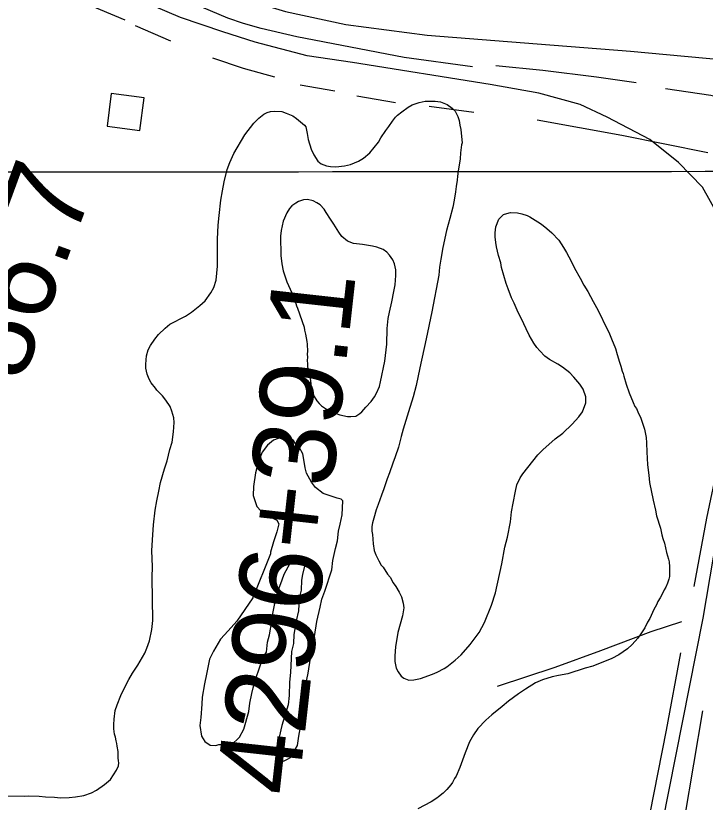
# Model space of a CAD drawing. Extents: x 3297753 to 3335611, y 652252 to 677623.
# Drawn here: x 3313024 to 3313859, y 665967 to 666920 of the extents above; entities that cross this region are included whole.
import ezdxf

# ---------------------------------------------------------------- set-up
doc = ezdxf.new("R2010")
doc.units = 0
for name, color, linetype in [('V-BLDG-OTLN', 7, 'Continuous'), ('V-GRID-MAJR', 7, 'Continuous'), ('V-LEVE-TOET', 7, 'Continuous'), ('V-ROAD-CNTR', 7, 'Continuous'), ('V-SITE-VEGE', 7, 'Continuous'), ('V-SURV-IDEN', 7, 'Continuous'), ('V-TOPO-SHOR', 7, 'Continuous')]:
    doc.layers.add(name, color=color, linetype=linetype)

msp = doc.modelspace()

# ---------------------------------------------------------------- linework, layer by layer
at = {"layer": 'V-BLDG-OTLN'}
msp.add_lwpolyline([(3313179.213604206, 666820.935331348), (3313139.549683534, 666826.1093209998), (3313134.375693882, 666786.4454003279), (3313174.0396145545, 666781.2714106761)], close=True, dxfattribs=at)
at = {"layer": 'V-GRID-MAJR'}
msp.add_spline([(3301864.932, 666722.723), (3307122.83, 666726.164), (3312380.728, 666730.37), (3317638.625, 666735.341), (3322896.522, 666741.077), (3328154.418, 666747.577), (3333412.313, 666754.8420000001), (3333412.3140000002, 666754.8420000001)], degree=3, dxfattribs=at)
at = {"layer": 'V-LEVE-TOET'}
msp.add_lwpolyline([(3313068.678, 667050.3520000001), (3313213.566, 666978.768), (3313276.294, 666949.746), (3313315.722, 666935.7440000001), (3313350.481, 666925.514), (3313423.771, 666909.726), (3313522.392, 666896.635), (3313655.569, 666886.383), (3313768.738, 666877.361), (3313904.258, 666864.836), (3314027.597, 666844.438), (3314110.015, 666834.941), (3314187.728, 666831.523), (3314247.759, 666827.834), (3314277.588, 666820.191), (3314298.707, 666814.778), (3314320.361, 666806.654), (3314357.4620000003, 666794.153), (3314377.637, 666782.162), (3314428.114, 666649.919), (3314523.0470000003, 666426.859), (3314607.644, 666225.9400000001), (3314697.668, 666022.028), (3314792.838, 665783.594)], dxfattribs=at)
at = {"layer": 'V-ROAD-CNTR'}
for points in [[(3313875.3572119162, 666677.863617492), (3313855.95025073, 666712.5535481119), (3313826.97530868, 666742.2044888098), (3313792.4133778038, 666770.0504331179), (3313740.5394815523, 666797.305378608), (3313707.702547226, 666812.700347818), (3313657.916646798, 666826.275320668), (3313598.632765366, 666836.8372995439), (3313432.0250985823, 666863.3602464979), (3313377.063208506, 666871.6502299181), (3313314.052334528, 666888.2091968), (3313274.528413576, 666900.650171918), (3313223.535515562, 666918.1371369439), (3313161.657639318, 666944.9560833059), (3312842.826276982, 667094.8297835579), (3312661.0796404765, 667188.420596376), (3312488.3309859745, 667271.4004304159), (3312292.376377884, 667366.60324001), (3312072.287818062, 667475.2480227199), (3311882.633197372, 667572.5388281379)], [(3313791.0673804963, 665857.7712576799), (3313857.0692484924, 666190.1335929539), (3313920.49512164, 666564.628843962)]]:
    msp.add_lwpolyline(points, dxfattribs=at)
at = {"layer": 'V-SITE-VEGE'}
for points in [[(3313452.7770000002, 666754.004), (3313463.244, 666766.806), (3313466.3200000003, 666772.387), (3313472.11, 666781.167), (3313475.986, 666785.9670000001), (3313480.234, 666792.355), (3313484.111, 666797.155), (3313486.446, 666799.562), (3313491.519, 666803.59), (3313499.3340000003, 666809.243), (3313504.032, 666812.079), (3313512.678, 666814.979), (3313519.765, 666816.669), (3313532.007, 666816.855), (3313538.741, 666815.7760000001), (3313546.69, 666812.737), (3313552.688, 666808.088), (3313556.299, 666804.588), (3313559.561, 666797.919), (3313561.214, 666793.207), (3313562.089, 666787.688), (3313563.358, 666782.176), (3313563.883, 666773.888), (3313564.788, 666766.394), (3313564.04, 666763.617), (3313562.607, 666754.113), (3313562.322, 666746.998), (3313559.787, 666731.9450000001), (3313559.094, 666725.613), (3313558.773, 666720.867), (3313557.702, 666713.343), (3313556.614, 666707.007), (3313555.193, 666696.711), (3313553.346, 666688.386), (3313550.003, 666674.507), (3313545.883, 666659.827), (3313541.4590000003, 666639.214), (3313538.907, 666625.3470000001), (3313537.48, 666615.447), (3313536.441, 666605.948), (3313528.041, 666561.177), (3313521.036, 666528.669), (3313513.678, 666493.394), (3313508.8710000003, 666471.984), (3313505.523, 666458.5), (3313499.878, 666440.238), (3313496.487, 666429.519), (3313493.089, 666419.1950000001), (3313490.859, 666410.0750000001), (3313487.498, 666397.38), (3313483.732, 666385.469), (3313480.6890000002, 666377.915), (3313476.914, 666366.4), (3313473.869, 666358.8470000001), (3313469.707, 666346.929), (3313467.063, 666338.987), (3313462.89, 666327.86), (3313460.616, 666321.503), (3313457.614, 666311.186), (3313456.119, 666305.631), (3313455.396, 666301.273), (3313455.486, 666295.348), (3313455.943, 666291.406), (3313456.903, 666280.357), (3313458.216, 666272.081), (3313459.451, 666268.939), (3313460.27, 666266.975), (3313462.312, 666262.662), (3313463.94, 666259.527), (3313466.785, 666254.433), (3313469.197, 666251.705), (3313474.461, 666243.4890000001), (3313477.68, 666239.587), (3313481.34, 666232.927), (3313484.566, 666228.631), (3313488.625, 666221.581), (3313491.08, 666216.089), (3313493.177, 666208.22), (3313494.052, 666202.703), (3313492.6240000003, 666192.803), (3313487.011, 666172.567), (3313484.111, 666155.533), (3313483.095, 666144.456), (3313483.2, 666137.74), (3313484.9080000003, 666129.471), (3313487.345, 666125.162), (3313490.984, 666119.685), (3313494.181, 666117.365), (3313500.1410000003, 666115.085), (3313506.063, 666115.18), (3313514.3370000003, 666116.886), (3313528.872, 666122.247), (3313534.367, 666124.701), (3313542.989, 666129.18), (3313546.1180000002, 666131.201), (3313556.2660000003, 666139.26), (3313563.674, 666145.697), (3313574.546, 666158.112), (3313585.38, 666172.8960000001), (3313591.914, 666184.848), (3313600.282, 666205.916)], [(3313147.8680000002, 666028.67), (3313146.586, 666034.9720000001), (3313146.142, 666038.126), (3313145.304, 666041.273), (3313144.4420000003, 666046.002), (3313143.594, 666049.545), (3313142.7090000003, 666055.851), (3313142.623, 666061.381), (3313142.92, 666067.707), (3313144.344, 666078.002), (3313146.605, 666085.148), (3313151.174, 666096.283), (3313154.606, 666104.233), (3313160.75, 666115.7880000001), (3313165.375, 666123.365), (3313171.549, 666132.944), (3313180.014, 666147.692), (3313182.688, 666153.659), (3313185.707, 666162.794), (3313188.66, 666176.2710000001), (3313190.071, 666187.355), (3313189.269, 666239.493), (3313189.461, 666252.535), (3313188.771, 666271.884), (3313189.359, 666284.93), (3313190.659, 666303.125), (3313192.756, 666320.936), (3313194.554, 666332.4230000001), (3313197.143, 666343.919), (3313199.349, 666354.6190000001), (3313203.838, 666370.8910000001), (3313207.242, 666380.818), (3313210.5840000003, 666394.697), (3313213.216, 666403.429), (3313214.9960000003, 666416.1), (3313215.616, 666427.172), (3313215.131, 666433.091), (3313213.034, 666440.959), (3313210.973, 666446.46), (3313205.716, 666454.279), (3313201.688, 666459.354), (3313194.864, 666466.36), (3313193.2460000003, 666468.705), (3313188.007, 666475.343), (3313185.572, 666479.652), (3313183.1040000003, 666485.933), (3313181.414, 666493.019), (3313181.347, 666497.365), (3313181.6520000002, 666503.296), (3313182.369, 666508.047), (3313184.235, 666515.189), (3313186.919, 666520.366), (3313192.328, 666528.351), (3313196.588, 666533.946), (3313204.768, 666541.579), (3313210.6210000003, 666546.411), (3313229.434, 666556.184), (3313236.864, 666561.037), (3313247.012, 666569.096), (3313253.248, 666574.7220000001), (3313260.211, 666584.313), (3313263.67, 666590.686), (3313266.6890000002, 666599.8200000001), (3313268.403, 666616.835), (3313268.063, 666638.956), (3313268.295, 666649.626), (3313269.225, 666666.235), (3313270.2260000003, 666678.103), (3313272.311, 666696.703), (3313274.504, 666708.194), (3313276.315, 666718.889), (3313280.034, 666733.96), (3313283.065, 666742.304), (3313288.031, 666753.443), (3313301.515, 666775.7760000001), (3313312.355, 666790.166), (3313318.19, 666796.183), (3313324.437, 666801.02), (3313328.356, 666803.056), (3313332.684, 666804.307), (3313337.417, 666804.774), (3313346.119, 666804.1190000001), (3313351.679, 666802.228), (3313359.633, 666798.796), (3313364.026, 666795.701), (3313373.636, 666787.552), (3313375.245, 666785.603), (3313376.953, 666777.333), (3313378.248, 666770.241), (3313381.985, 666758.444), (3313384.853, 666751.774), (3313389.714, 666743.946), (3313393.7120000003, 666740.848), (3313400.469, 666738.185), (3313405.222, 666737.469), (3313411.548, 666737.17), (3313422.196, 666738.519), (3313429.288, 666739.813), (3313439.102, 666743.914), (3313445.367, 666747.567), (3313452.7770000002, 666754.004)], [(3313600.282, 666205.916), (3313605.191, 666220.611), (3313612.944, 666255.894), (3313616.5840000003, 666276.099), (3313619.555, 666288.3910000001), (3313623.219, 666307.018), (3313624.6180000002, 666318.892), (3313626.428, 666329.587), (3313629.369, 666343.855), (3313631.223, 666351.785), (3313635.044, 666360.1410000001), (3313638.526, 666364.935), (3313656.344, 666388.125), (3313662.574, 666394.148), (3313677.383, 666407.4130000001), (3313686.758, 666414.274), (3313698.051, 666425.116), (3313706.21, 666433.932), (3313710.458, 666440.3200000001), (3313714.64, 666451.052), (3313714.529, 666458.16), (3313711.619, 666467.599), (3313707.5700000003, 666473.858), (3313700.335, 666482.044), (3313695.114, 666487.4940000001), (3313686.3140000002, 666494.469), (3313680.7290000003, 666497.941), (3313670.7660000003, 666503.714), (3313665.173, 666507.578), (3313658.75, 666514.196), (3313655.133, 666518.091), (3313651.494, 666523.5650000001), (3313645.819, 666532.959), (3313642.536, 666540.811), (3313636.818, 666552.97), (3313632.753, 666560.415), (3313627.835, 666571.7980000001), (3313624.573, 666578.464), (3313620.4590000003, 666589.068), (3313617.987, 666595.747), (3313615.463, 666605.583), (3313612.555, 666615.023), (3313611.673, 666620.933), (3313608.773, 666629.582), (3313606.239, 666640.209), (3313605.764, 666645.339), (3313604.865, 666652.438), (3313604.791, 666657.177), (3313605.473, 666664.3), (3313609.276, 666673.839), (3313614.722, 666679.455), (3313619.0470000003, 666680.706), (3313623.381, 666681.562), (3313631.682, 666681.296), (3313637.23, 666680.196), (3313643.5870000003, 666677.921), (3313646.771, 666676.3910000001), (3313656.342, 666670.6140000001), (3313661.13, 666667.525), (3313667.5300000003, 666662.487), (3313673.539, 666657.05), (3313681.974, 666648.0920000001), (3313687.637, 666639.488), (3313691.291, 666633.223), (3313696.984, 666622.643), (3313701.06, 666614.408), (3313707.966, 666602.2660000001), (3313712.444, 666593.644), (3313717.304, 666585.816), (3313723.414, 666574.059), (3313727.4790000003, 666566.6140000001), (3313733.176, 666555.6410000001), (3313736.855, 666547.795), (3313742.554, 666536.8200000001), (3313745.843, 666528.5750000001), (3313750.765, 666516.797), (3313752.849, 666509.7170000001), (3313755.366, 666500.273), (3313757.017, 666495.559), (3313758.694, 666489.263), (3313759.923, 666486.517), (3313760.761, 666483.367), (3313763.679, 666473.537), (3313767.392, 666463.321), (3313771.918, 666451.537), (3313773.966, 666446.829), (3313775.984, 666444.095), (3313778.447, 666438.205), (3313780.889, 666433.502), (3313785.022, 666421.712), (3313785.853, 666418.959), (3313787.981, 666409.117), (3313788.083, 666402.4010000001), (3313788.649, 666391.348), (3313789.1580000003, 666383.849), (3313789.281, 666375.947), (3313791.057, 666363.334), (3313791.9790000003, 666354.654), (3313796.2630000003, 666332.991), (3313799.21, 666321.184), (3313800.504, 666314.0920000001)], [(3313392.735, 666203.393), (3313394.5640000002, 666213.205), (3313398.509, 666222.929), (3313406.666, 666248.7220000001), (3313407.847, 666259.973), (3313411.296, 666274.664), (3313413.801, 666283.74), (3313415.0130000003, 666295.699), (3313416.781, 666304.099), (3313419.378, 666315.294), (3313420.09, 666332.216), (3313418.0670000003, 666334.422), (3313413.16, 666335.336), (3313396.446, 666340.988), (3313386.8740000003, 666348.459), (3313382.204, 666355.015), (3313376.306, 666365.861), (3313374.461, 666372.2980000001), (3313372.7630000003, 666382.259), (3313371.651, 666389.37), (3313367.043, 666397.337), (3313363.637, 666400.306), (3313360.322, 666405.394), (3313356.178, 666407.685), (3313349.1890000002, 666409.395), (3313346.367, 666409.514), (3313336.3170000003, 666405.703), (3313328.995, 666399.655), (3313322.29, 666391.463), (3313319.906, 666385.202), (3313316.666, 666375.454), (3313314.164, 666366.375), (3313312.036, 666349.512), (3313311.5870000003, 666338.934), (3313315.9560000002, 666325.327), (3313320.683, 666320.18), (3313327.5840000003, 666316.357), (3313333.077, 666312.5920000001), (3313339.9790000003, 666308.767), (3313342.6210000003, 666304.417), (3313340.0870000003, 666294.634), (3313336.053, 666282.796), (3313332.694, 666270.221), (3313332.606, 666268.108), (3313311.2660000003, 666214.616), (3313291.705, 666186.483), (3313281.326, 666174.912), (3313271.711, 666164.723), (3313263.324, 666150.243), (3313258.677, 666140.55), (3313255.079, 666122.337), (3313252.458, 666110.439), (3313249.654, 666094.308), (3313249.295, 666085.846), (3313247.903, 666069.659), (3313246.7800000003, 666059.816), (3313249.0640000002, 666047.004), (3313253.025, 666040.4770000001), (3313259.191, 666035.9770000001), (3313266.2430000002, 666035.678), (3313269.829, 666036.9400000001), (3313273.355, 666036.79), (3313278.232, 666035.1680000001), (3313284.6380000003, 666036.313), (3313294.929, 666045.767), (3313300.282, 666055.429), (3313306.144, 666077.081), (3313307.268, 666086.9230000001), (3313309.892, 666098.8200000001), (3313311.6, 666105.812), (3313314.899, 666116.976), (3313323.761, 666142.738), (3313327.556, 666148.937), (3313328.768, 666160.895), (3313331.273, 666169.97), (3313334.074, 666186.1), (3313335.199, 666195.943), (3313338.707, 666212.042), (3313341.269, 666222.53), (3313346.805, 666236.4230000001), (3313349.217, 666243.384), (3313353.838, 666252.371), (3313356.867, 666257.1900000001), (3313361.219, 666259.83), (3313364.129, 666261.827), (3313367.744, 666263.7930000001), (3313371.268, 666263.643), (3313372.497, 666259.353), (3313373.642, 666252.947), (3313371.108, 666243.1630000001), (3313370.105, 666236.143), (3313369.597, 666224.154), (3313367.062, 666214.37), (3313366.404, 666198.859), (3313363.7830000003, 666186.96), (3313360.948, 666170.125), (3313360.502, 666159.547), (3313357.966, 666149.7660000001), (3313356.8910000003, 666124.379), (3313355.681, 666112.4230000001), (3313354.991, 666096.205)], [(3313800.504, 666314.0920000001), (3313805.082, 666299.149), (3313806.784, 666291.275), (3313808.041, 666286.552), (3313810.1010000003, 666281.053), (3313812.647, 666269.634), (3313814.744, 666261.765), (3313815.59, 666258.2220000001), (3313816.075, 666252.303), (3313816.2600000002, 666240.456), (3313815.1210000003, 666237.275), (3313813.614, 666232.512), (3313811.711, 666227.742), (3313809.786, 666224.551), (3313806.722, 666218.182), (3313804.803, 666214.598), (3313802.1040000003, 666210.209), (3313800.1890000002, 666206.23), (3313797.115, 666200.6510000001), (3313792.151, 666189.512), (3313789.453, 666185.125), (3313786, 666178.354), (3313781.372, 666171.172), (3313777.894, 666165.982), (3313770.903, 666158.368), (3313765.062, 666152.746), (3313754.504, 666145.4720000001), (3313746.2770000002, 666141.001), (3313723.106, 666131.951), (3313714.058, 666129.442), (3313692.827, 666122.792), (3313681.401, 666120.642), (3313673.9220000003, 666118.946), (3313662.125, 666115.206), (3313653.884, 666111.5260000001), (3313641.75, 666104.229), (3313633.146, 666098.564), (3313621.04, 666089.291), (3313613.237, 666082.85), (3313600.751, 666072.78), (3313593.341, 666066.345), (3313583.619, 666056.318), (3313578.599, 666048.734), (3313573.592, 666040.36), (3313568.269, 666026.845), (3313561.83, 666008.966), (3313557.64, 665998.63), (3313555.7090000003, 665995.834), (3313553.018, 665991.052), (3313551.085, 665988.257), (3313546.04, 665982.252), (3313541.762, 665977.841), (3313536.3000000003, 665973.4130000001), (3313533.953, 665971.795), (3313527.305, 665967.3470000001), (3313511.239, 665958.803)], [(3313354.991, 666096.205), (3313353.809, 666084.951), (3313346.387, 666059.834), (3313342.969, 666045.851), (3313340.464, 666036.774), (3313339.252, 666024.816), (3313339.043, 666019.878), (3313340.274, 666015.589), (3313343.77, 666014.733), (3313352.41, 666018.606), (3313356.7600000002, 666021.248), (3313365.145, 666035.7270000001), (3313367.0330000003, 666046.951), (3313369.806, 666062.3740000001), (3313370.1950000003, 666071.541), (3313371.436, 666084.204), (3313372.532, 666093.3420000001), (3313375.36, 666110.174), (3313378.0470000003, 666123.484), (3313380.9390000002, 666141.728), (3313383.62, 666155.0380000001), (3313388.461, 666185.911), (3313392.735, 666203.393)], [(3313006.073, 665974.732), (3313034.128, 665974.373), (3313038.863, 665974.84), (3313052.304, 665974.259), (3313059.823, 665973.585), (3313070.4990000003, 665972.958), (3313078.015, 665972.282), (3313088.6750000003, 665972.8420000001), (3313096.173, 665973.354), (3313106.419, 665975.09), (3313115.455, 665978.39), (3313121.7260000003, 665981.648), (3313131.4990000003, 665988.515), (3313138.515, 665994.5480000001), (3313145.8510000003, 666005.724), (3313148.137, 666011.291), (3313148.872, 666014.858), (3313148.44, 666017.2220000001), (3313147.989, 666020.7710000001), (3313147.8680000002, 666028.67)]]:
    msp.add_lwpolyline(points, dxfattribs=at)
msp.add_lwpolyline([(3313365.3740000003, 666565.6900000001), (3313373.232, 666542.8960000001), (3313373.6890000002, 666538.952), (3313374.946, 666534.231), (3313376.661, 666525.564), (3313377.109, 666522.017), (3313377.242, 666513.327), (3313376.892, 666510.554), (3313377.361, 666505.821), (3313377.0130000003, 666502.655), (3313377.48, 666497.922), (3313377.529, 666494.762), (3313380.9450000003, 666478.22), (3313381.875, 666469.15), (3313383.9450000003, 666462.858), (3313385.588, 666458.932), (3313388.832, 666453.452), (3313391.646, 666450.335), (3313394.454, 666447.611), (3313399.2460000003, 666444.127), (3313402.838, 666441.8150000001), (3313408.011, 666439.523), (3313411.984, 666438.004), (3313416.355, 666436.49), (3313425.866, 666434.661), (3313429.8200000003, 666434.328), (3313435.739, 666434.813), (3313440.826, 666438.053), (3313443.165, 666440.064), (3313445.494, 666442.866), (3313448.216, 666445.674), (3313454.4250000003, 666452.88), (3313458.685, 666458.478), (3313460.989, 666462.858), (3313464.421, 666470.8150000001), (3313465.916, 666476.3690000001), (3313471.057, 666501.733), (3313473.506, 666522.316), (3313474.004, 666541.287), (3313475.008, 666553.155), (3313476.861, 666561.087), (3313479.437, 666573.373), (3313482.008, 666586.056), (3313483.466, 666593.979), (3313484.473, 666605.452), (3313484.3710000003, 666612.17), (3313482.6750000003, 666619.647), (3313480.629, 666624.357), (3313476.5870000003, 666630.221), (3313473.3710000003, 666633.7270000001), (3313468.978, 666636.822), (3313461.4250000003, 666639.865), (3313456.27, 666640.971), (3313448.748, 666642.04), (3313443.991, 666643.15), (3313432.913, 666644.1680000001), (3313425.759, 666646.822), (3313418.954, 666652.644), (3313415.323, 666657.723), (3313409.242, 666667.509), (3313405.1950000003, 666673.768), (3313399.938, 666681.589), (3313397.501, 666685.8960000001), (3313392.682, 666690.958), (3313388.693, 666693.664), (3313384.31, 666695.966), (3313377.1750000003, 666697.436), (3313372.4420000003, 666696.9670000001), (3313366.548, 666694.903), (3313363.017, 666693.267), (3313358.3310000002, 666689.64), (3313355.613, 666686.436), (3313352.14, 666681.247), (3313347.946, 666671.306), (3313345.357, 666659.808), (3313344.671, 666653.081), (3313345.029, 666629.7760000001), (3313346.373, 666619.524), (3313347.685, 666611.248), (3313352.236, 666597.885), (3313358.3680000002, 666584.546), (3313361.643, 666577.0920000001), (3313364.1410000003, 666568.832)], close=True, dxfattribs=at)
at = {"layer": 'V-TOPO-SHOR'}
for p, q in [((3313156.529, 666914.813), (3313030.497, 666968.888)), ((3313211.5300000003, 666889.322), (3313168.93, 666907.805)), ((3313410.537, 666828.643), (3313368.452, 666836.248)), ((3313483.974, 666814.672), (3313436.97, 666822.553)), ((3313578.798, 666803.138), (3313524.954, 666810.386))]:
    msp.add_line(p, q, dxfattribs=at)
for points in [[(3313577.33, 666858.505), (3313494.492, 666869.63), (3313364.6, 666894.497), (3313321.041, 666904.85), (3313299.596, 666910.719), (3313280.894, 666917.3200000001), (3313172.723, 666963.187), (3313021.457, 667033.882), (3312901.862, 667093.034)], [(3313337.579, 666845.605), (3313299.836, 666856.439), (3313262.597, 666868.684)], [(3313775.791, 666838.83), (3313727.575, 666845.638), (3313662.654, 666853.77), (3313605.5, 666859.388)], [(3313811.0700000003, 666832.166), (3313866.305, 666824.06), (3313924.38, 666810.488), (3313963.859, 666796.629)], [(3313655.846, 666793.934), (3313758.23, 666775.504), (3313862.727, 666754.346)], [(3313845.878, 666228.305), (3313861.156, 666311.317), (3313873.804, 666370.752), (3313890.5, 666452.3520000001), (3313920.753, 666607.044), (3313936.727, 666686.238), (3313938.882, 666701.71), (3313938.798, 666717.505)], [(3313830.776, 666185.786), (3313812.119, 666179.714), (3313793.666, 666173.4450000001), (3313732.582, 666150.5650000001), (3313677.0470000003, 666130.161), (3313607.3880000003, 666107.149)], [(3313787.4050000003, 665927.011), (3313812.414, 666054.254), (3313829.803, 666147.872)], [(3313856.169, 666077.961), (3313834.128, 665948.5380000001), (3313803.789, 665778.48), (3313753.427, 665526.406), (3313746.501, 665485.79)]]:
    msp.add_lwpolyline(points, dxfattribs=at)

# ---------------------------------------------------------------- texts
at = {"layer": 'V-SURV-IDEN'}
for s, rotation, p in [('4294+86.7', 69.89555558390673, (3312901.561654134, 666120.3018986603)), ('4296+39.1', 83.66444447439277, (3313365.7224520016, 665973.3389125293))]:
    msp.add_text(s, height=100, rotation=rotation, dxfattribs=at).set_placement(p)

doc.saveas('drawing.dxf')
